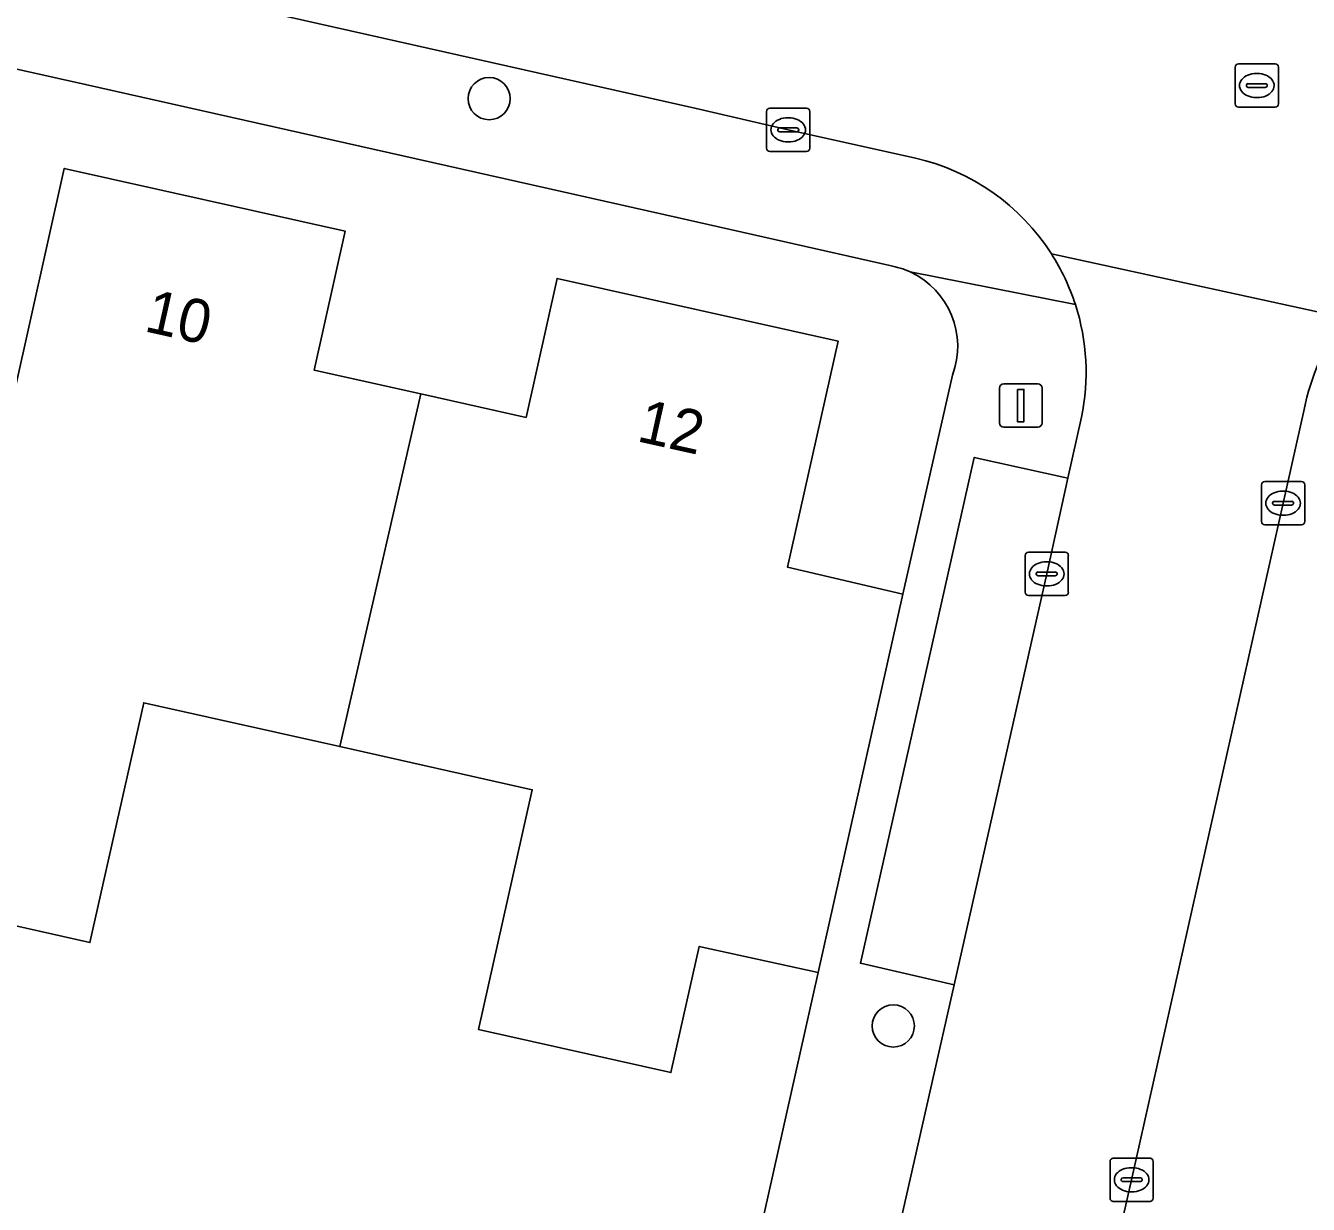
# Model space of a CAD drawing. Extents: x 161771 to 163125, y 382475 to 383179.
# Drawn here: x 162680.24 to 162709.96, y 382717.66 to 382744.98 of the extents above; entities that cross this region are included whole.
import ezdxf

# ---------------------------------------------------------------- set-up
doc = ezdxf.new("R2010")
doc.units = 0
for name, color, linetype in [('IMGEO_Boom', 7, 'Continuous'), ('IMGEO_Erf', 7, 'Continuous'), ('IMGEO_Groenvoorziening', 7, 'Continuous'), ('IMGEO_Kolk', 7, 'Continuous'), ('IMGEO_Lichtmast', 7, 'Continuous'), ('IMGEO_Muur', 7, 'Continuous'), ('IMGEO_Pand', 7, 'Continuous'), ('IMGEO_Pand_nummerreeks', 7, 'Continuous'), ('IMGEO_Parkeervlak_open', 7, 'Continuous'), ('IMGEO_Rijbaan_lokaal_open', 7, 'Continuous'), ('IMGEO_Rioolput', 7, 'Continuous'), ('IMGEO_Voetpad_open', 7, 'Continuous')]:
    doc.layers.add(name, color=color, linetype=linetype)

msp = doc.modelspace()

# ---------------------------------------------------------------- linework, layer by layer
at = {"layer": 'IMGEO_Boom'}
for centre in [(162690.982, 382743.293), (162700.344, 382721.8)]:
    msp.add_circle(centre, 0.489, dxfattribs=at)
at = {"layer": 'IMGEO_Erf'}
for points in [[(162700.264, 382739.423), (162695.338, 382740.54), (162681.631, 382743.624), (162653.103, 382750)], [(162664.194, 382745.46), (162663.475, 382742.24), (162665.955, 382741.686), (162668.404, 382741.139), (162669.123, 382744.359), (162675.622, 382742.908), (162674.452, 382737.668), (162677.22, 382737.05), (162679.967, 382736.436), (162681.137, 382741.676), (162687.646, 382740.223), (162686.927, 382737.003), (162689.397, 382736.451), (162691.836, 382735.906), (162692.555, 382739.126), (162699.065, 382737.673), (162697.895, 382732.433), (162700.566, 382731.809), (162701.715, 382736.882)], [(162677.947, 382713.017), (162683.678, 382711.764), (162682.717, 382707.368), (162685.768, 382706.701), (162688.783, 382706.041), (162689.744, 382710.437), (162690.614, 382710.247), (162695.498, 382709.178), (162698.608, 382723.038), (162695.849, 382723.643), (162695.193, 382720.717), (162690.736, 382721.716), (162691.982, 382727.275), (162687.519, 382728.275), (162682.98, 382729.292), (162681.734, 382723.733), (162677.297, 382724.727)]]:
    msp.add_lwpolyline(points, dxfattribs=at)
for centre, radius, start, end in [((162699.924, 382737.51), 1.943, 65.2762, 79.9052), ((162699.937, 382737.552), 1.9, 339.3621, 65.1378)]:
    msp.add_arc(centre, radius, start, end, dxfattribs=at)
at = {"layer": 'IMGEO_Groenvoorziening'}
msp.add_lwpolyline([(162709.86, 382736.091), (162709.376, 382733.916), (162705.867, 382718.234), (162702.36, 382702.731), (162700.43, 382694.133)], dxfattribs=at)
msp.add_arc((162715.693, 382734.842), 5.965, 145.4988, 167.9158, dxfattribs=at)
at = {"layer": 'IMGEO_Kolk'}
for p, q in [((162697.41, 382742.144), (162697.41, 382742.996)), ((162697.485, 382743.07), (162698.337, 382743.07)), ((162697.898, 382742.85), (162697.923, 382742.85)), ((162698.411, 382742.996), (162698.411, 382742.144)), ((162697.669, 382742.564), (162697.669, 382742.576)), ((162698.107, 382742.527), (162697.709, 382742.527)), ((162697.712, 382742.613), (162698.11, 382742.613)), ((162698.153, 382742.576), (162698.153, 382742.564)), ((162697.921, 382742.29), (162697.896, 382742.29)), ((162698.337, 382742.07), (162697.485, 382742.07)), ((162708.875, 382733.49), (162708.875, 382734.342)), ((162708.95, 382734.416), (162709.802, 382734.416)), ((162709.876, 382734.342), (162709.876, 382733.49)), ((162709.134, 382733.91), (162709.134, 382733.922)), ((162709.177, 382733.959), (162709.575, 382733.959)), ((162709.363, 382734.196), (162709.388, 382734.196)), ((162709.618, 382733.922), (162709.618, 382733.91)), ((162709.572, 382733.873), (162709.174, 382733.873)), ((162709.386, 382733.636), (162709.361, 382733.636)), ((162709.802, 382733.416), (162708.95, 382733.416)), ((162703.474, 382732.778), (162704.326, 382732.778)), ((162703.399, 382731.852), (162703.399, 382732.704)), ((162703.887, 382732.558), (162703.912, 382732.558)), ((162704.4, 382732.704), (162704.4, 382731.852)), ((162703.658, 382732.272), (162703.658, 382732.284)), ((162704.096, 382732.235), (162703.698, 382732.235)), ((162703.701, 382732.321), (162704.099, 382732.321)), ((162704.142, 382732.284), (162704.142, 382732.272)), ((162703.91, 382731.998), (162703.885, 382731.998)), ((162704.326, 382731.778), (162703.474, 382731.778)), ((162705.366, 382717.808), (162705.366, 382718.66)), ((162705.441, 382718.734), (162706.293, 382718.734)), ((162705.854, 382718.514), (162705.879, 382718.514)), ((162706.367, 382718.66), (162706.367, 382717.808)), ((162705.625, 382718.228), (162705.625, 382718.24)), ((162706.063, 382718.191), (162705.665, 382718.191)), ((162705.668, 382718.277), (162706.066, 382718.277)), ((162706.109, 382718.24), (162706.109, 382718.228)), ((162705.877, 382717.954), (162705.852, 382717.954)), ((162706.293, 382717.734), (162705.441, 382717.734))]:
    msp.add_line(p, q, dxfattribs=at)
for points in [[(162697.41, 382742.144), (162697.41, 382742.996)], [(162697.485, 382743.07), (162698.337, 382743.07)], [(162698.411, 382742.996), (162698.411, 382742.144)], [(162698.337, 382742.07), (162697.485, 382742.07)], [(162708.875, 382733.49), (162708.875, 382734.342)], [(162708.95, 382734.416), (162709.802, 382734.416)], [(162709.876, 382734.342), (162709.876, 382733.49)], [(162709.802, 382733.416), (162708.95, 382733.416)], [(162703.474, 382732.778), (162704.326, 382732.778)], [(162703.399, 382731.852), (162703.399, 382732.704)], [(162704.4, 382732.704), (162704.4, 382731.852)], [(162704.326, 382731.778), (162703.474, 382731.778)], [(162705.366, 382717.808), (162705.366, 382718.66)], [(162705.441, 382718.734), (162706.293, 382718.734)], [(162706.367, 382718.66), (162706.367, 382717.808)], [(162706.293, 382717.734), (162705.441, 382717.734)]]:
    msp.add_lwpolyline(points, dxfattribs=at)
for centre, radius, start, end in [((162697.487, 382742.994), 0.0765, 91.552, 178.448), ((162697.487, 382742.994), 0.0765, 91.552, 178.448), ((162698.335, 382742.994), 0.0765, 1.552, 88.448), ((162698.335, 382742.994), 0.0765, 1.552, 88.448), ((162697.709, 382742.573), 0.0403, 85.8775, 175.7526), ((162697.706, 382742.563), 0.0366, 178.938, 274.7102), ((162698.11, 382742.57), 0.043, 264.8664, 352.4533), ((162698.114, 382742.575), 0.0386, 1.7309, 96.639), ((162697.487, 382742.146), 0.0765, 181.552, 268.448), ((162697.487, 382742.146), 0.0765, 181.552, 268.448), ((162698.335, 382742.146), 0.0765, 271.552, 358.448), ((162698.335, 382742.146), 0.0765, 271.552, 358.448), ((162708.952, 382734.34), 0.0765, 91.552, 178.448), ((162708.952, 382734.34), 0.0765, 91.552, 178.448), ((162709.8, 382734.34), 0.0765, 1.552, 88.448), ((162709.8, 382734.34), 0.0765, 1.552, 88.448), ((162709.174, 382733.919), 0.0403, 85.8775, 175.7526), ((162709.171, 382733.909), 0.0366, 178.938, 274.7102), ((162709.575, 382733.916), 0.043, 264.8664, 352.4533), ((162709.579, 382733.921), 0.0386, 1.7309, 96.639), ((162708.952, 382733.492), 0.0765, 181.552, 268.448), ((162708.952, 382733.492), 0.0765, 181.552, 268.448), ((162709.8, 382733.492), 0.0765, 271.552, 358.448), ((162709.8, 382733.492), 0.0765, 271.552, 358.448), ((162703.476, 382732.702), 0.0765, 91.552, 178.448), ((162703.476, 382732.702), 0.0765, 91.552, 178.448), ((162704.324, 382732.702), 0.0765, 1.552, 88.448), ((162704.324, 382732.702), 0.0765, 1.552, 88.448), ((162703.698, 382732.281), 0.0403, 85.8775, 175.7526), ((162703.695, 382732.271), 0.0366, 178.938, 274.7102), ((162704.099, 382732.278), 0.043, 264.8664, 352.4533), ((162704.103, 382732.283), 0.0386, 1.7309, 96.639), ((162703.476, 382731.854), 0.0765, 181.552, 268.448), ((162703.476, 382731.854), 0.0765, 181.552, 268.448), ((162704.324, 382731.854), 0.0765, 271.552, 358.448), ((162704.324, 382731.854), 0.0765, 271.552, 358.448), ((162705.443, 382718.658), 0.0765, 91.552, 178.448), ((162705.443, 382718.658), 0.0765, 91.552, 178.448), ((162706.291, 382718.658), 0.0765, 1.552, 88.448), ((162706.291, 382718.658), 0.0765, 1.552, 88.448), ((162705.665, 382718.237), 0.0403, 85.8775, 175.7526), ((162705.662, 382718.227), 0.0366, 178.938, 274.7102), ((162706.066, 382718.234), 0.043, 264.8664, 352.4533), ((162706.07, 382718.239), 0.0386, 1.7309, 96.639), ((162705.443, 382717.81), 0.0765, 181.552, 268.448), ((162705.443, 382717.81), 0.0765, 181.552, 268.448), ((162706.291, 382717.81), 0.0765, 271.552, 358.448), ((162706.291, 382717.81), 0.0765, 271.552, 358.448)]:
    msp.add_arc(centre, radius, start, end, dxfattribs=at)
for centre, major_axis, ratio, start_param, end_param in [((162697.897, 382742.57), (-0.387, 0.002), 0.722429, 4.712389, 7.853982), ((162697.922, 382742.57), (-0.39, 0.002), 0.717154, 1.570796, 4.712389), ((162709.362, 382733.916), (-0.387, 0.002), 0.722429, 4.712389, 7.853982), ((162709.387, 382733.916), (-0.39, 0.002), 0.717154, 1.570796, 4.712389), ((162703.886, 382732.278), (-0.387, 0.002), 0.722429, 4.712389, 7.853982), ((162703.911, 382732.278), (-0.39, 0.002), 0.717154, 1.570796, 4.712389), ((162705.853, 382718.234), (-0.387, 0.002), 0.722429, 4.712389, 7.853982), ((162705.878, 382718.234), (-0.39, 0.002), 0.717154, 1.570796, 4.712389)]:
    msp.add_ellipse(centre, major_axis=major_axis, ratio=ratio, start_param=start_param, end_param=end_param, dxfattribs=at)
at = {"layer": 'IMGEO_Lichtmast'}
for p, q in [((162702.903, 382736.68), (162703.693, 382736.68)), ((162703.693, 382736.68), (162702.903, 382736.68)), ((162702.803, 382735.78), (162702.803, 382736.58)), ((162702.803, 382736.58), (162702.803, 382735.78)), ((162703.793, 382736.58), (162703.793, 382735.78)), ((162703.793, 382735.78), (162703.793, 382736.58)), ((162703.693, 382735.68), (162702.903, 382735.68)), ((162702.903, 382735.68), (162703.693, 382735.68))]:
    msp.add_line(p, q, dxfattribs=at)
msp.add_lwpolyline([(162703.223, 382736.555), (162703.373, 382736.555), (162703.373, 382735.805), (162703.223, 382735.805), (162703.223, 382736.555)], dxfattribs=at)
for centre, start, end in [((162702.903, 382736.58), 90, 180), ((162702.903, 382736.58), 90, 180), ((162703.693, 382736.58), 0, 90), ((162703.693, 382736.58), 360, 90), ((162702.903, 382735.78), 180, 270), ((162702.903, 382735.78), 180, 270), ((162703.693, 382735.78), 270, 0), ((162703.693, 382735.78), 270, 0)]:
    msp.add_arc(centre, 0.1, start, end, dxfattribs=at)
at = {"layer": 'IMGEO_Muur'}
msp.add_lwpolyline([(162698.608, 382723.038), (162695.498, 382709.178)], dxfattribs=at)
at = {"layer": 'IMGEO_Pand'}
for points in [[(162689.397, 382736.451), (162686.927, 382737.003), (162687.646, 382740.223), (162681.137, 382741.676), (162679.967, 382736.436), (162677.22, 382737.05), (162675.229, 382728.264), (162677.953, 382727.653), (162677.337, 382724.904), (162677.297, 382724.727), (162681.734, 382723.733), (162682.98, 382729.292), (162687.519, 382728.275)], [(162687.519, 382728.275), (162691.982, 382727.275), (162690.736, 382721.716), (162695.193, 382720.717), (162695.849, 382723.643), (162698.608, 382723.038), (162700.566, 382731.809), (162697.895, 382732.433), (162699.065, 382737.673), (162692.555, 382739.126), (162691.836, 382735.906), (162689.397, 382736.451)]]:
    msp.add_lwpolyline(points, close=True, dxfattribs=at)
at = {"layer": 'IMGEO_Parkeervlak_open'}
msp.add_lwpolyline([(162704.391, 382734.494), (162702.219, 382734.977), (162699.585, 382723.253), (162701.753, 382722.756), (162703.9, 382732.278)], close=True, dxfattribs=at)
at = {"layer": 'IMGEO_Rijbaan_lokaal_open'}
for points in [[(162609.567, 382762.422), (162610.576, 382762.191), (162621.583, 382759.713), (162632.41, 382757.291), (162636.103, 382756.469), (162640.7, 382755.397), (162652.698, 382752.744), (162658.611, 382751.42), (162658.807, 382751.353), (162664.834, 382750), (162676.068, 382747.478), (162676.306, 382747.443), (162682.23, 382746.098), (162683.061, 382745.932), (162695.747, 382743.076), (162697.911, 382742.57), (162700.86, 382741.914)], [(162704.008, 382739.697), (162710.777, 382738.221)], [(162710.777, 382738.221), (162704.008, 382739.697)], [(162700.43, 382694.133), (162702.36, 382702.731), (162705.867, 382718.234), (162709.376, 382733.916), (162709.86, 382736.091)], [(162704.704, 382735.909), (162704.391, 382734.494), (162703.9, 382732.278), (162701.753, 382722.756), (162700.291, 382716.27), (162700.276, 382716.206), (162698.97, 382710.396), (162698.128, 382706.656), (162695.962, 382697.023), (162695.487, 382694.882), (162695.479, 382694.846)]]:
    msp.add_lwpolyline(points, dxfattribs=at)
for centre, radius, start, end in [((162699.718, 382736.949), 5.095, 32.6418, 77.0475), ((162699.757, 382736.968), 5.051, 17.9064, 32.7021), ((162699.712, 382736.951), 5.099, 348.2066, 17.9295), ((162715.693, 382734.842), 5.965, 145.4988, 167.9158)]:
    msp.add_arc(centre, radius, start, end, dxfattribs=at)
at = {"layer": 'IMGEO_Rioolput'}
for p, q in [((162708.266, 382743.171), (162708.266, 382744.023)), ((162708.341, 382744.097), (162709.193, 382744.097)), ((162709.267, 382744.023), (162709.267, 382743.171)), ((162708.754, 382743.877), (162708.779, 382743.877)), ((162708.525, 382743.591), (162708.525, 382743.603)), ((162708.963, 382743.554), (162708.565, 382743.554)), ((162708.568, 382743.64), (162708.966, 382743.64)), ((162709.009, 382743.603), (162709.009, 382743.591)), ((162708.777, 382743.317), (162708.752, 382743.317)), ((162709.193, 382743.097), (162708.341, 382743.097))]:
    msp.add_line(p, q, dxfattribs=at)
for points in [[(162708.266, 382743.171), (162708.266, 382744.023)], [(162708.341, 382744.097), (162709.193, 382744.097)], [(162709.267, 382744.023), (162709.267, 382743.171)], [(162709.193, 382743.097), (162708.341, 382743.097)]]:
    msp.add_lwpolyline(points, dxfattribs=at)
for centre, radius, start, end in [((162708.343, 382744.021), 0.0765, 91.552, 178.448), ((162708.343, 382744.021), 0.0765, 91.552, 178.448), ((162709.191, 382744.021), 0.0765, 1.552, 88.448), ((162709.191, 382744.021), 0.0765, 1.552, 88.448), ((162708.565, 382743.6), 0.0403, 85.8775, 175.7526), ((162708.562, 382743.59), 0.0366, 178.938, 274.7102), ((162708.966, 382743.597), 0.043, 264.8664, 352.4533), ((162708.97, 382743.602), 0.0386, 1.7309, 96.639), ((162708.343, 382743.173), 0.0765, 181.552, 268.448), ((162708.343, 382743.173), 0.0765, 181.552, 268.448), ((162709.191, 382743.173), 0.0765, 271.552, 358.448), ((162709.191, 382743.173), 0.0765, 271.552, 358.448)]:
    msp.add_arc(centre, radius, start, end, dxfattribs=at)
for centre, major_axis, ratio, start_param, end_param in [((162708.753, 382743.597), (-0.387, 0.002), 0.722429, 4.712389, 7.853982), ((162708.778, 382743.597), (-0.39, 0.002), 0.717154, 1.570796, 4.712389)]:
    msp.add_ellipse(centre, major_axis=major_axis, ratio=ratio, start_param=start_param, end_param=end_param, dxfattribs=at)
at = {"layer": 'IMGEO_Voetpad_open'}
for points in [[(162640.7, 382755.397), (162636.103, 382756.469), (162635.995, 382755.981), (162632.302, 382756.803), (162632.41, 382757.291), (162621.583, 382759.713), (162610.576, 382762.191), (162609.567, 382762.422), (162610.125, 382759.664), (162616.856, 382758.145), (162623.348, 382756.657), (162631.971, 382754.731), (162653.103, 382750), (162681.631, 382743.624), (162695.338, 382740.54), (162700.264, 382739.423)], [(162700.86, 382741.914), (162697.911, 382742.57), (162695.747, 382743.076), (162683.061, 382745.932), (162682.23, 382746.098), (162682.12, 382745.611), (162676.196, 382746.956), (162676.306, 382747.443), (162676.068, 382747.478), (162664.834, 382750), (162658.807, 382751.353), (162658.611, 382751.42), (162658.502, 382750.933), (162652.589, 382752.257), (162652.698, 382752.744), (162640.7, 382755.397)], [(162704.564, 382738.521), (162700.736, 382739.275)], [(162700.736, 382739.275), (162704.564, 382738.521)], [(162701.715, 382736.882), (162700.566, 382731.809), (162698.608, 382723.038), (162695.498, 382709.178), (162693.992, 382702.525), (162692.305, 382695.03)], [(162695.479, 382694.846), (162695.487, 382694.882), (162693.323, 382695.374), (162695.952, 382707.157), (162698.128, 382706.656), (162698.97, 382710.396), (162696.805, 382710.873), (162698.143, 382716.744), (162700.291, 382716.27), (162701.753, 382722.756), (162699.585, 382723.253), (162702.219, 382734.977), (162704.391, 382734.494), (162704.704, 382735.909)]]:
    msp.add_lwpolyline(points, dxfattribs=at)
for centre, radius, start, end in [((162699.718, 382736.949), 5.095, 32.6418, 77.0475), ((162699.757, 382736.968), 5.051, 17.9064, 32.7021), ((162699.924, 382737.51), 1.943, 65.2762, 79.9052), ((162699.937, 382737.552), 1.9, 339.3621, 65.1378), ((162699.712, 382736.951), 5.099, 348.2066, 17.9295)]:
    msp.add_arc(centre, radius, start, end, dxfattribs=at)

# ---------------------------------------------------------------- texts
at = {"layer": 'IMGEO_Pand_nummerreeks'}
for s, rotation, p in [('10', 347.4178, (162682.963, 382737.908)), ('12', 347.4181, (162694.375, 382735.359))]:
    msp.add_text(s, height=1, rotation=rotation, dxfattribs=at).set_placement(p)

doc.saveas('drawing.dxf')
